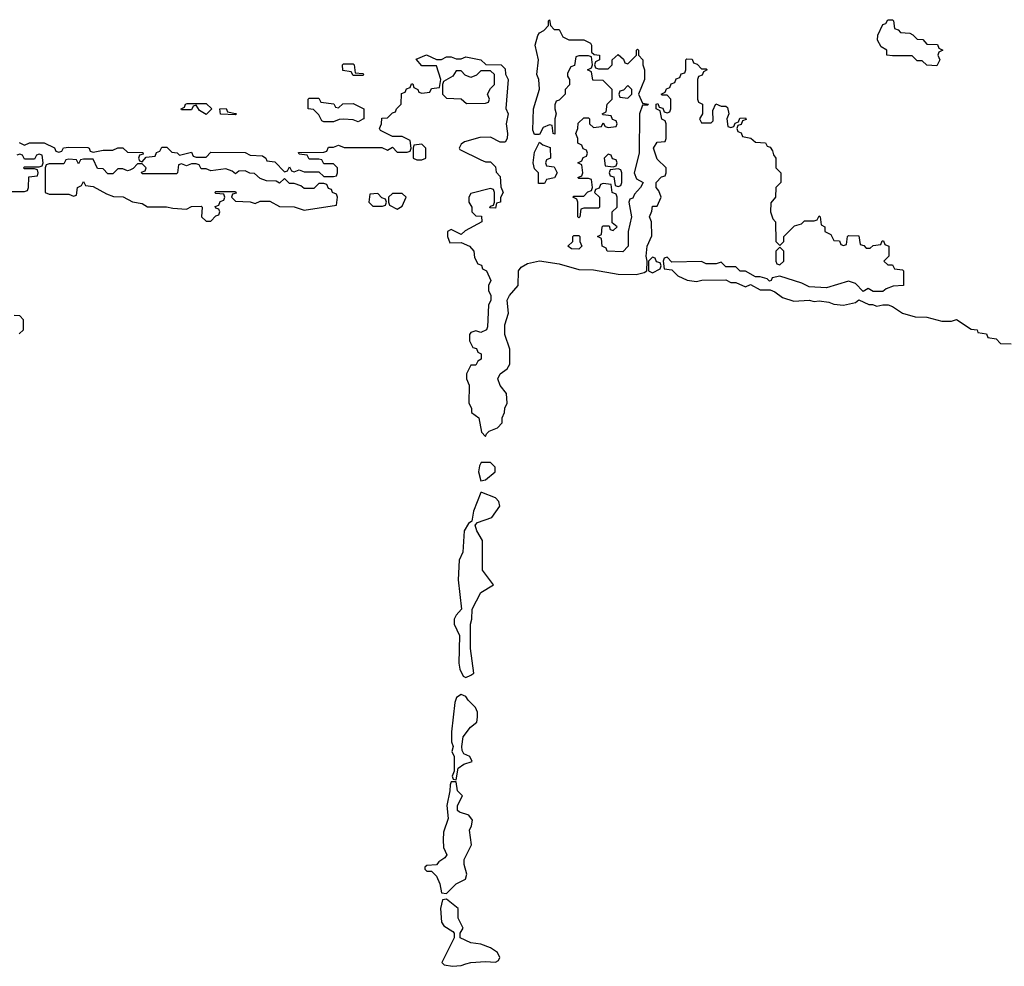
# Model space of a CAD drawing. Header units: inches. Extents: x 2701323 to 2964515, y 494916 to 722124.
# Tile 280 of 656: x 2822910 to 2826925, y 619574 to 623434. Entities that reach past the tile are written whole.
import ezdxf

# ---------------------------------------------------------------- set-up
doc = ezdxf.new("R2010")
doc.units = ezdxf.units.IN
doc.header["$MEASUREMENT"] = 0
doc.layers.add('C8621', color=7, linetype='Continuous')
doc.layers.add('C8622', color=7, linetype='Continuous')

msp = doc.modelspace()

# ---------------------------------------------------------------- linework, layer by layer
at = {"layer": 'C8621', "color": 2, "elevation": 2}
msp.add_lwpolyline([(2824619.3, 620000), (2824610, 619988), (2824570, 619986), (2824562, 619978), (2824562, 619970), (2824570, 619962), (2824590, 619962), (2824610, 619942), (2824622.8, 619910), (2824630, 619874), (2824650, 619871.3), (2824689.5, 619910.5), (2824728.7, 619930), (2824734, 619950), (2824722, 619990), (2824722, 620000)], dxfattribs=at)
msp.add_lwpolyline([(2824650, 619848), (2824634, 619846), (2824626, 619810), (2824630, 619754), (2824639.6, 619739.6), (2824676.9, 619716.9), (2824682, 619710), (2824682, 619690), (2824632, 619590), (2824641, 619581), (2824674.4, 619574.4), (2824710, 619577.3), (2824730, 619584), (2824750, 619590.5), (2824810, 619594), (2824850, 619591.3), (2824862, 619598), (2824868.7, 619610), (2824859, 619630), (2824830, 619649.2), (2824790, 619664.5), (2824749.5, 619669.5), (2824706, 619690), (2824706, 619710), (2824718, 619730), (2824698, 619770), (2824698, 619810)], close=True, dxfattribs=at)
at = {"layer": 'C8622', "color": 2, "elevation": 2}
for points in [[(2825090, 623394), (2825110, 623394), (2825124.7, 623364.7), (2825150, 623352), (2825210, 623352), (2825238, 623338), (2825242, 623330), (2825242, 623302), (2825252.7, 623292.7), (2825274, 623290), (2825274, 623270), (2825258, 623262), (2825254, 623250), (2825258, 623238), (2825270, 623234), (2825310, 623234), (2825326, 623250), (2825326, 623270), (2825350, 623292), (2825372.7, 623272.7), (2825378, 623258), (2825390, 623254), (2825426, 623290), (2825426, 623310), (2825430, 623314), (2825434, 623310), (2825434, 623290), (2825451.3, 623270), (2825451.3, 623250), (2825458, 623230), (2825458, 623190), (2825434, 623130), (2825450, 623094), (2825474, 623090), (2825470, 623086), (2825450, 623086), (2825438, 623050), (2825436, 622890), (2825416, 622810), (2825425.4, 622785.4), (2825452, 622770), (2825442, 622750), (2825416.9, 622723.1), (2825410, 622706), (2825398, 622702), (2825394, 622690), (2825404.7, 622630), (2825391, 622570), (2825390.8, 622510), (2825370, 622488), (2825306, 622490), (2825302, 622502), (2825286, 622510), (2825282, 622542), (2825266, 622550), (2825282, 622558), (2825286, 622590), (2825290, 622594), (2825314, 622594), (2825318, 622578), (2825330, 622574), (2825346, 622590), (2825326, 622606), (2825326, 622650), (2825346, 622670), (2825346, 622710), (2825342, 622722), (2825326, 622730), (2825322, 622762), (2825290, 622766), (2825278, 622762), (2825272.7, 622747.3), (2825258, 622742), (2825254, 622730), (2825274, 622710), (2825274, 622670), (2825270, 622666), (2825210, 622666), (2825198, 622662), (2825194, 622630), (2825190, 622626), (2825186, 622630), (2825186, 622690), (2825182, 622702), (2825166, 622710), (2825170, 622714), (2825210, 622714), (2825227.3, 622732.7), (2825242, 622738), (2825246, 622750), (2825242, 622782), (2825230, 622786), (2825190, 622786), (2825186, 622790), (2825202, 622798), (2825206, 622810), (2825202, 622842), (2825186, 622850), (2825202, 622858), (2825207.3, 622872.7), (2825222, 622878), (2825226, 622890), (2825222, 622902), (2825207.3, 622907.3), (2825202, 622922), (2825186, 622930), (2825186, 622950), (2825178, 622970), (2825186, 622990), (2825187.3, 623012.7), (2825210, 623034), (2825230, 623034), (2825234, 623030), (2825234, 623010), (2825250, 622994), (2825282, 622998), (2825290, 623014), (2825298, 622998), (2825310, 622994), (2825342, 622998), (2825346, 623010), (2825342, 623022), (2825327.3, 623027.3), (2825322, 623042), (2825290, 623046), (2825286, 623050), (2825302, 623058), (2825306, 623090), (2825326, 623110), (2825326, 623150), (2825290, 623186), (2825247.3, 623187.3), (2825242, 623222), (2825226, 623230), (2825242, 623238), (2825246, 623250), (2825242, 623282), (2825230, 623286), (2825190, 623286), (2825178, 623282), (2825172.7, 623247.3), (2825158, 623242), (2825143.6, 623216.4), (2825143.6, 623203.6), (2825152, 623190), (2825151.6, 623168.4), (2825134, 623150), (2825134, 623130), (2825110, 623106), (2825098, 623102), (2825092.7, 623087.3), (2825092, 623070), (2825098, 623050), (2825092, 623030), (2825092.7, 622967.3), (2825086, 622970), (2825082, 623002), (2825070, 623006), (2825045.4, 622994.6), (2825030, 622966), (2825010, 622966), (2825003.1, 622983.1), (2825006, 623070), (2825029.3, 623150.7), (2825027, 623190), (2825019.5, 623210), (2825025.6, 623270), (2825012.7, 623330), (2825022.7, 623370), (2825030, 623381), (2825048, 623390), (2825066, 623410), (2825066, 623430), (2825070, 623434), (2825074, 623410)], [(2826650, 623246), (2826610, 623248), (2826590, 623266), (2826570, 623266), (2826550, 623286), (2826470, 623286), (2826446, 623290), (2826446, 623310), (2826423.1, 623323.1), (2826408, 623350), (2826408.9, 623371.1), (2826430, 623414), (2826442, 623418), (2826450, 623434), (2826470, 623434), (2826474, 623430), (2826478, 623398), (2826492.7, 623392.7), (2826502, 623382), (2826539.6, 623379.6), (2826552.7, 623372.7), (2826570, 623354), (2826592.7, 623352.7), (2826610, 623334), (2826652.7, 623332.7), (2826658, 623318), (2826674, 623310), (2826658, 623302), (2826654, 623290), (2826662, 623270)], [(2824270, 623206), (2824262, 623222), (2824227.3, 623227.3), (2824226, 623250), (2824230, 623254), (2824270, 623254), (2824274, 623250), (2824278, 623218), (2824310, 623214), (2824314, 623210), (2824310, 623206)], [(2824830, 623226), (2824790, 623226), (2824772.7, 623207.3), (2824750, 623198), (2824727.3, 623207.3), (2824710, 623226), (2824690, 623226), (2824676.9, 623203.1), (2824638, 623182), (2824634, 623170), (2824634, 623130), (2824650, 623114), (2824710, 623112), (2824732.7, 623092.7), (2824810, 623094), (2824822, 623098), (2824826, 623110), (2824818, 623130), (2824830, 623154), (2824846, 623170), (2824846, 623210)], [(2825390, 623166), (2825372.7, 623147.3), (2825358, 623142), (2825354, 623130), (2825358, 623118), (2825390, 623114), (2825406, 623130), (2825406, 623150)], [(2824210, 623074), (2824228.4, 623091.6), (2824270, 623092), (2824314, 623070), (2824314, 623030), (2824310, 623028), (2824290, 623018), (2824270, 623026), (2824230, 623028), (2824212.7, 623027.3), (2824190, 623018), (2824150, 623018), (2824142, 623022), (2824130, 623046), (2824108, 623068), (2824086, 623070), (2824086, 623110), (2824090, 623114), (2824130, 623114), (2824138, 623098), (2824191.6, 623091.6), (2824198, 623078)], [(2823670, 623048), (2823643.1, 623063.1), (2823630, 623086), (2823618, 623082), (2823610, 623066), (2823570, 623066), (2823568, 623070), (2823582, 623078), (2823586, 623090), (2823592.7, 623092.7), (2823670, 623092), (2823694, 623070)], [(2823790, 623046), (2823728.4, 623048.4), (2823726, 623070), (2823751.6, 623071.6), (2823758, 623058), (2823790, 623052), (2823794, 623050)], [(2824550, 622926), (2824518, 622922), (2824514, 622910), (2824514, 622870), (2824530, 622862), (2824550, 622862), (2824566, 622870), (2824566, 622910)], [(2825026, 622766), (2825026, 622810), (2825010, 622826), (2825004, 622850), (2825010, 622894), (2825030, 622934), (2825043.6, 622923.6), (2825072.7, 622912.7), (2825074, 622870), (2825058, 622862), (2825054, 622850), (2825058, 622838), (2825090, 622834), (2825102, 622810), (2825091.1, 622788.9), (2825058, 622782), (2825050, 622766)], [(2823210, 622866), (2823170, 622866), (2823158, 622862), (2823150, 622846), (2823142, 622862), (2823110, 622866), (2823098, 622862), (2823090, 622846), (2823030, 622846), (2823018, 622842), (2823014, 622830), (2823014, 622730), (2823030, 622722), (2823110, 622722), (2823130, 622714), (2823142, 622718), (2823146, 622750), (2823162, 622758), (2823170, 622774), (2823178, 622758), (2823210, 622754), (2823263.6, 622723.6), (2823292.7, 622712.7), (2823331.6, 622711.6), (2823370, 622692), (2823410, 622684.7), (2823431.6, 622671.6), (2823508.4, 622671.6), (2823534.6, 622665.4), (2823590, 622662), (2823610, 622672), (2823650, 622674), (2823654, 622670), (2823652, 622630), (2823670, 622612), (2823690, 622612), (2823710, 622634), (2823722, 622638), (2823726, 622650), (2823722, 622662), (2823710, 622666), (2823707.3, 622672.7), (2823722, 622678), (2823727.3, 622692.7), (2823742, 622698), (2823746, 622710), (2823742, 622722), (2823710, 622726), (2823706, 622730), (2823710, 622734), (2823790, 622734), (2823792.7, 622727.3), (2823778, 622722), (2823774, 622710), (2823790, 622694), (2823850, 622692), (2823870, 622684.7), (2823890, 622694), (2823930, 622694), (2823970, 622672), (2824030, 622671.3), (2824070, 622658), (2824202, 622678), (2824206, 622710), (2824202, 622722), (2824186, 622730), (2824182, 622742), (2824170, 622746), (2824162, 622762), (2824150, 622766), (2824130, 622766), (2824110, 622746), (2824070, 622746), (2824056.4, 622756.4), (2824030, 622766), (2824010, 622766), (2823990, 622786), (2823970, 622768), (2823955.3, 622775.3), (2823916.4, 622776.4), (2823890, 622786), (2823867.3, 622807.3), (2823848, 622808), (2823830, 622818), (2823803.6, 622816.4), (2823790, 622806), (2823776.4, 622816.4), (2823750, 622826), (2823690, 622818), (2823670, 622826), (2823650, 622826), (2823642, 622842), (2823630, 622846), (2823610, 622846), (2823590, 622838), (2823570, 622846), (2823558, 622842), (2823554, 622810), (2823550, 622806), (2823410, 622806), (2823407.3, 622812.7), (2823422, 622818), (2823426, 622830), (2823410, 622846), (2823390, 622846), (2823372.7, 622827.3), (2823359.6, 622820.4), (2823350, 622818), (2823330, 622826), (2823310, 622826), (2823290, 622806), (2823270, 622806), (2823250, 622826), (2823227.3, 622827.3)], [(2825310, 622886), (2825294, 622870), (2825298, 622838), (2825330, 622834), (2825342, 622838), (2825346, 622850), (2825342, 622862), (2825327.3, 622867.3), (2825322, 622882)], [(2825350, 622826), (2825318, 622822), (2825314, 622810), (2825318, 622798), (2825332.7, 622792.7), (2825338, 622758), (2825350, 622754), (2825362, 622758), (2825366, 622770), (2825366, 622810), (2825362, 622822)], [(2824370, 622726), (2824338, 622722), (2824334, 622690), (2824350, 622674), (2824390, 622674), (2824402, 622678), (2824406, 622690), (2824402, 622702), (2824387.3, 622707.3)], [(2824470, 622726), (2824430, 622726), (2824414, 622710), (2824414, 622690), (2824418, 622678), (2824450, 622662), (2824470, 622674), (2824486, 622710)], [(2825190, 622498), (2825160.4, 622500.4), (2825146, 622510), (2825166, 622530), (2825166, 622550), (2825170, 622554), (2825190, 622554), (2825194, 622550), (2825194, 622530), (2825202, 622510)], [(2826010, 622506), (2825994, 622490), (2825994, 622450), (2825998, 622438), (2826010, 622434), (2826026, 622450), (2826026, 622490)], [(2825490, 622466), (2825474, 622450), (2825474, 622410), (2825490, 622402), (2825522, 622418), (2825526, 622430), (2825522, 622442), (2825507.3, 622447.3), (2825502, 622462)], [(2824830, 621628.7), (2824792, 621628), (2824785.4, 621614.6), (2824781, 621590), (2824790, 621554), (2824810, 621558), (2824848.7, 621590), (2824848.7, 621610)], [(2824794, 621506), (2824790, 621506), (2824761, 621430), (2824754, 621390), (2824739.6, 621380.4), (2824722, 621350), (2824716.9, 621263.1), (2824702, 621230), (2824698, 621150), (2824712, 621030), (2824690, 621006), (2824682, 620990), (2824682, 620970), (2824703.6, 620923.6), (2824701, 620810), (2824705.4, 620785.4), (2824718, 620758), (2824730, 620751.3), (2824750, 620761), (2824762, 620770), (2824748.7, 620870), (2824748, 620970), (2824754, 620990), (2824755.3, 621030), (2824790, 621098), (2824842, 621130), (2824798, 621190), (2824798, 621310), (2824774, 621350), (2824767.3, 621372.7), (2824776.4, 621383.6), (2824836, 621404), (2824868.7, 621450), (2824864, 621470), (2824850, 621484)], [(2824710, 620682), (2824692, 620670), (2824684.7, 620650), (2824671.3, 620530), (2824671.3, 620490), (2824678, 620470), (2824672, 620450), (2824682, 620430), (2824682, 620370), (2824674, 620350), (2824678, 620338), (2824690, 620334), (2824698, 620382), (2824721.2, 620398.8), (2824755.3, 620410), (2824746, 620430), (2824721.2, 620441.2), (2824714, 620454), (2824713.2, 620470), (2824719, 620510), (2824749, 620550), (2824774, 620570), (2824777.2, 620590), (2824777.2, 620610), (2824769.3, 620629.3), (2824739, 620659), (2824730, 620674)]]:
    msp.add_lwpolyline(points, close=True, dxfattribs=at)
for points in [[(2822907.3, 622932.7), (2822930, 622922), (2822950, 622932), (2823010, 622932), (2823051.6, 622911.6), (2823058, 622898), (2823070, 622894), (2823082, 622898), (2823088.4, 622911.6), (2823110, 622914), (2823187.3, 622912.7), (2823194, 622910), (2823198, 622898), (2823210, 622894), (2823250, 622902), (2823290, 622902), (2823310, 622912), (2823330, 622912), (2823350, 622894), (2823412.7, 622892.7), (2823414, 622886), (2823398, 622882), (2823394, 622870), (2823398, 622858), (2823410, 622854), (2823426, 622874), (2823462, 622878), (2823467.3, 622892.7), (2823482, 622898), (2823490, 622914), (2823510, 622914), (2823530, 622894), (2823551.6, 622891.6), (2823562, 622882), (2823610, 622894), (2823618, 622878), (2823630, 622874), (2823670, 622874), (2823690, 622894), (2823830, 622892), (2823850, 622882), (2823899.6, 622879.6), (2823914, 622870), (2823918, 622858), (2823950, 622854), (2823990, 622814), (2824002, 622818), (2824010, 622834), (2824018, 622818), (2824030, 622814), (2824050, 622822), (2824070, 622814), (2824130, 622814), (2824150, 622794), (2824190, 622794), (2824202, 622798), (2824206, 622810), (2824206, 622830), (2824190, 622846), (2824150, 622846), (2824142, 622862), (2824130, 622866), (2824090, 622866), (2824082, 622882), (2824050, 622886), (2824047.3, 622892.7), (2824150, 622894), (2824162, 622898), (2824170, 622914), (2824190, 622914), (2824210, 622922), (2824232.7, 622912.7), (2824387.3, 622912.7), (2824410, 622902), (2824430, 622914), (2824450, 622894), (2824490, 622894), (2824502, 622898), (2824506, 622910), (2824502, 622942), (2824470, 622958), (2824430, 622958), (2824382, 622982), (2824378, 622990), (2824386, 623010), (2824387.3, 623032.7), (2824410, 623034), (2824430, 623054), (2824442, 623058), (2824446, 623070), (2824466, 623090), (2824467.3, 623132.7), (2824482, 623138), (2824487.3, 623152.7), (2824502, 623158), (2824507.3, 623172.7), (2824512.7, 623172.7), (2824518, 623158), (2824534, 623150), (2824538, 623138), (2824550, 623134), (2824582, 623138), (2824590, 623154), (2824622, 623158), (2824628, 623190), (2824610, 623246), (2824550, 623246), (2824527.3, 623272.7), (2824568.7, 623291.3), (2824610, 623272), (2824630, 623272), (2824650, 623282), (2824670, 623282), (2824690, 623274), (2824710, 623274), (2824730, 623282), (2824790, 623271), (2824811.6, 623251.6), (2824874, 623250), (2824890, 623234), (2824891.3, 623211.3), (2824902, 623190), (2824892, 623072), (2824902, 623050), (2824894, 623010), (2824899.1, 622970), (2824897.3, 622950), (2824890, 622935.3), (2824870, 622935.3), (2824830, 622955.3), (2824786.4, 622953.6), (2824723.6, 622936.4), (2824710, 622926), (2824702, 622910), (2824704.7, 622904.7), (2824790, 622862), (2824810, 622854), (2824830, 622854), (2824850, 622834), (2824852.7, 622812.7), (2824870, 622794), (2824872.7, 622752.7), (2824882, 622730), (2824871.3, 622708.7), (2824871, 622690), (2824854, 622686), (2824850, 622666), (2824827.3, 622667.3), (2824830, 622674), (2824842, 622678), (2824846, 622690), (2824846, 622730), (2824842, 622742), (2824830, 622746), (2824750, 622726), (2824742, 622710), (2824742, 622690), (2824754, 622670), (2824754, 622650), (2824770, 622634), (2824792.7, 622632.7), (2824794, 622610), (2824726.8, 622573.2), (2824710, 622558), (2824670, 622578), (2824654, 622570), (2824654, 622550), (2824664.7, 622524.7), (2824710, 622526), (2824744.7, 622510), (2824762, 622490), (2824764.7, 622464.7), (2824778, 622438), (2824792.7, 622432.7), (2824798, 622418), (2824814, 622410), (2824830.9, 622370.9), (2824822, 622350), (2824822, 622330), (2824832, 622310), (2824832, 622290), (2824822, 622270), (2824818, 622182), (2824814, 622170), (2824790, 622158), (2824770, 622166), (2824750, 622158), (2824744.7, 622150), (2824744.7, 622124.7), (2824758, 622098), (2824772.7, 622092.7), (2824778, 622078), (2824791.6, 622071.6), (2824792, 622050), (2824778, 622042), (2824770, 622026), (2824750, 622026), (2824732, 621990), (2824732, 621970), (2824743.6, 621943.6), (2824742, 621870), (2824752, 621850), (2824752.7, 621832.7), (2824782, 621810), (2824792.7, 621752.7), (2824810, 621734), (2824814, 621746), (2824824, 621756), (2824858, 621770), (2824878, 621790), (2824878, 621810), (2824887.3, 621832.7), (2824888, 621850), (2824898, 621870), (2824895.3, 621910), (2824870, 621942), (2824859.3, 621970), (2824869.4, 621990.6), (2824898, 622010), (2824908.7, 622030), (2824908.7, 622090), (2824888, 622150), (2824888.7, 622190), (2824903.1, 622236.9), (2824898, 622290), (2824908, 622310), (2824942.7, 622350), (2824944, 622410), (2824955.5, 622424.5), (2824980.7, 622439.3), (2825030, 622451), (2825110, 622438.8), (2825190, 622414.9), (2825250, 622414), (2825350, 622396.3), (2825424.5, 622395.5), (2825457.2, 622402.8), (2825468, 622410), (2825469.2, 622450), (2825465.2, 622470), (2825469, 622510), (2825487.3, 622552.7), (2825486, 622610), (2825478, 622630), (2825487.3, 622652.7), (2825490, 622674), (2825510, 622674), (2825526, 622710), (2825516.4, 622736.4), (2825506, 622750), (2825506, 622770), (2825527.3, 622792.7), (2825542, 622798), (2825546, 622810), (2825546, 622830), (2825510, 622866), (2825495.3, 622910), (2825510, 622934), (2825542, 622938), (2825546, 622950), (2825546, 623010), (2825542, 623022), (2825528.4, 623028.4), (2825522, 623062), (2825506, 623070), (2825506, 623090), (2825512.7, 623092.7), (2825518, 623078), (2825532.7, 623072.7), (2825538, 623058), (2825550, 623054), (2825562, 623058), (2825566, 623070), (2825566, 623110), (2825550, 623126), (2825530, 623126), (2825526, 623130), (2825542, 623138), (2825547.3, 623152.7), (2825562, 623158), (2825567.3, 623172.7), (2825582, 623178), (2825587.3, 623192.7), (2825602, 623198), (2825607.3, 623212.7), (2825622, 623218), (2825626, 623230), (2825626, 623270), (2825630, 623274), (2825652.7, 623272.7), (2825658, 623258), (2825672.7, 623252.7), (2825690, 623234), (2825710, 623234), (2825714, 623230), (2825698, 623222), (2825692.7, 623207.3), (2825678, 623202), (2825674, 623190), (2825674, 623110), (2825678, 623098), (2825694, 623090), (2825694, 623050), (2825682, 623030), (2825690, 623014), (2825730, 623014), (2825738, 623022), (2825736.4, 623063.6), (2825748.7, 623091.3), (2825770, 623082), (2825790, 623082), (2825796, 623076), (2825802, 623050), (2825794, 623030), (2825798, 622998), (2825810, 622994), (2825822, 622998), (2825827.3, 623012.7), (2825842, 623018), (2825847.3, 623032.7), (2825870, 623034), (2825872.7, 623027.3), (2825858, 623022), (2825852.7, 623007.3), (2825838, 623002), (2825834, 622990), (2825838, 622978), (2825852.7, 622972.7), (2825858, 622958), (2825891.6, 622951.6), (2825910, 622934), (2825951.6, 622931.6), (2825958, 622918), (2825970, 622914), (2825979.6, 622899.6), (2825983.6, 622883.6), (2825994, 622870), (2825994, 622830), (2826014, 622810), (2826014, 622770), (2825994, 622750), (2825992, 622710), (2825972.7, 622687.3), (2825971.3, 622650), (2825982, 622622), (2825992, 622610), (2825994, 622530), (2826010, 622514), (2826026, 622530), (2826026, 622550), (2826070, 622594), (2826098, 622602), (2826110, 622614), (2826150, 622614), (2826162, 622618), (2826170, 622634), (2826174, 622630), (2826178, 622598), (2826194, 622590), (2826194, 622570), (2826218, 622558), (2826230, 622534), (2826252.7, 622532.7), (2826258, 622518), (2826270, 622514), (2826282, 622518), (2826286, 622550), (2826290, 622554), (2826332.7, 622552.7), (2826338, 622518), (2826352.7, 622512.7), (2826362, 622502), (2826378, 622502), (2826390, 622514), (2826422, 622518), (2826427.3, 622532.7), (2826432.7, 622532.7), (2826438, 622518), (2826454, 622510), (2826454, 622470), (2826434, 622450), (2826450, 622434), (2826470, 622434), (2826478, 622418), (2826510, 622414), (2826514, 622410), (2826514, 622350), (2826472.7, 622347.3), (2826443.6, 622336.4), (2826430, 622326), (2826390, 622326), (2826370, 622338), (2826350, 622326), (2826319, 622359), (2826290, 622368), (2826199.8, 622340.2), (2826130, 622345.2), (2826099.5, 622359.5), (2826010, 622388), (2825978, 622382), (2825974, 622370), (2825968.4, 622368.4), (2825958, 622378), (2825930, 622386), (2825910, 622386), (2825870, 622408), (2825848.4, 622408.4), (2825830, 622426), (2825790, 622426), (2825770, 622446), (2825750, 622438), (2825710, 622438), (2825690, 622448), (2825570, 622446), (2825550, 622466), (2825538, 622462), (2825534, 622450), (2825538, 622418), (2825570, 622414), (2825594, 622390), (2825631.6, 622371.6), (2825670, 622366.8), (2825691.6, 622371.6), (2825790, 622374), (2825810, 622362), (2825830, 622362), (2825870, 622344.7), (2825890, 622354), (2825930, 622332), (2825970, 622332), (2825990, 622324.7), (2826021.3, 622301.3), (2826066.4, 622286.4), (2826130, 622291), (2826150, 622284.9), (2826170, 622287.3), (2826210, 622282.8), (2826230, 622274), (2826270, 622270.7), (2826318.6, 622281.4), (2826332, 622292), (2826372.7, 622272.7), (2826387.3, 622272.7), (2826405.4, 622265.4), (2826430, 622272), (2826451.6, 622271.6), (2826470, 622264.7), (2826510, 622238), (2826562, 622222), (2826610, 622221), (2826670, 622204.7), (2826710, 622204.7), (2826730, 622211), (2826790, 622172), (2826814, 622170), (2826818, 622158), (2826852.7, 622152.7), (2826858, 622138), (2826892.7, 622132.7), (2826910, 622114), (2826952.7, 622112.7)], [(2822870, 622734), (2822930, 622734), (2822942, 622738), (2822946, 622750), (2822947.3, 622792.7), (2822982, 622798), (2822986, 622810), (2822982, 622822), (2822970, 622826), (2822930, 622826), (2822926, 622830), (2822930, 622834), (2822990, 622834), (2823002, 622838), (2823006, 622850), (2823002, 622882), (2822990, 622886), (2822978, 622882), (2822970, 622866), (2822930, 622866), (2822922, 622882), (2822910, 622886), (2822898, 622882)], [(2822907.3, 622152.7), (2822926, 622170), (2822926, 622210), (2822910, 622226), (2822887.3, 622227.3)], [(2824722, 620000), (2824722, 620010), (2824752.7, 620070), (2824744, 620130), (2824752.7, 620147.3), (2824756, 620170), (2824742, 620190), (2824703.2, 620203.2), (2824695.3, 620210), (2824695.3, 620230), (2824715.3, 620270), (2824695.3, 620290), (2824690, 620326), (2824670, 620326), (2824665.4, 620314.6), (2824664.7, 620290), (2824652, 620230), (2824656.9, 620176.9), (2824638.8, 620121.2), (2824636.3, 620090), (2824638.8, 620058.8), (2824651.6, 620028.4), (2824643.6, 620016.4), (2824619.6, 620000.4), (2824619.3, 620000)]]:
    msp.add_lwpolyline(points, dxfattribs=at)

doc.saveas('drawing.dxf')
